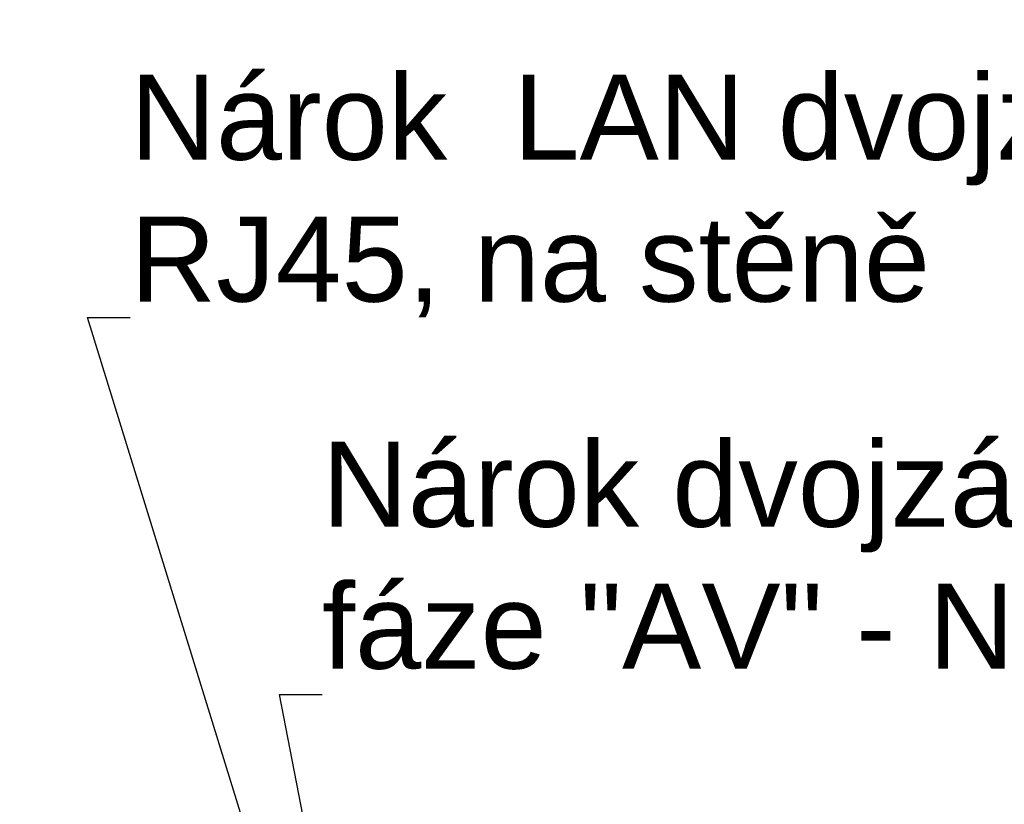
# Model space of a CAD drawing. Header units: millimetres. Extents: x 40090 to 187415, y -53271 to 40260.
# Tile 403 of 406: x 140628 to 142941, y 35263 to 37107. Entities that reach past the tile are written whole.
import ezdxf

# ---------------------------------------------------------------- set-up
doc = ezdxf.new("R2010")
doc.units = ezdxf.units.MM
doc.layers.add('AVM_nárokLAN', color=30, linetype='Continuous')
doc.layers.add('AVM_sp_230VAC', color=170, linetype='Continuous')
doc.styles.add('AVM', font='arial.ttf')
doc.dimstyles.new('AVM-1_50', dxfattribs={"dimscale": 40, "dimtxt": 2.5, "dimasz": 2.5, "dimexe": 1.25, "dimexo": 0.625, "dimtad": 1, "dimdec": 0, "dimrnd": 1, "dimtxsty": 'AVM', "dimcen": 2.5, "dimclrd": 256, "dimclre": 256, "dimclrt": 256, "dimadec": 0, "dimazin": 0, "dimtfac": 1, "dimtdec": 0, "dimtmove": 0, "dimatfit": 3, "dimfxl": 0, "dimarcsym": 0})

msp = doc.modelspace()

# ---------------------------------------------------------------- texts
at = {"layer": 'AVM_nárokLAN', "insert": (140887.6, 36406.9), "char_height": 200, "attachment_point": 7, "style": 'AVM'}
msp.add_mtext('Nárok  LAN dvojzásuvka \\PRJ45, na stěně', dxfattribs=at)
at = {"layer": 'AVM_sp_230VAC', "insert": (141338.4, 35521.3), "char_height": 200, "attachment_point": 7, "style": 'AVM'}
msp.add_mtext('Nárok dvojzásuvka 230VAC\\Pfáze "AV" - NEspínaná, na stěně', dxfattribs=at)

# ---------------------------------------------------------------- leaders
at = {"layer": 'AVM_nárokLAN', "annotation_type": 0, "has_hookline": 1, "hookline_direction": 0, "text_width": 3026.1}
for points in [[(138865.1, 33965.8), (138228.5, 38345.1), (138328.5, 38345.1)], [(141539.3, 33971.9), (140787.6, 36406.9), (140887.6, 36406.9)]]:
    msp.add_leader(points, dimstyle='AVM-1_50', override={"dimgap": 0.625, "dimtad": 0}, dxfattribs=at)
at = {"layer": 'AVM_sp_230VAC', "annotation_type": 0, "has_hookline": 1, "hookline_direction": 0, "text_width": 4020.5}
for points in [[(138865.1, 33965.8), (138750, 37568.7), (138850, 37568.7)], [(141539.3, 33971.9), (141238.4, 35521.3), (141338.4, 35521.3)]]:
    msp.add_leader(points, dimstyle='AVM-1_50', override={"dimgap": 0.625, "dimtad": 0}, dxfattribs=at)

doc.saveas('drawing.dxf')
